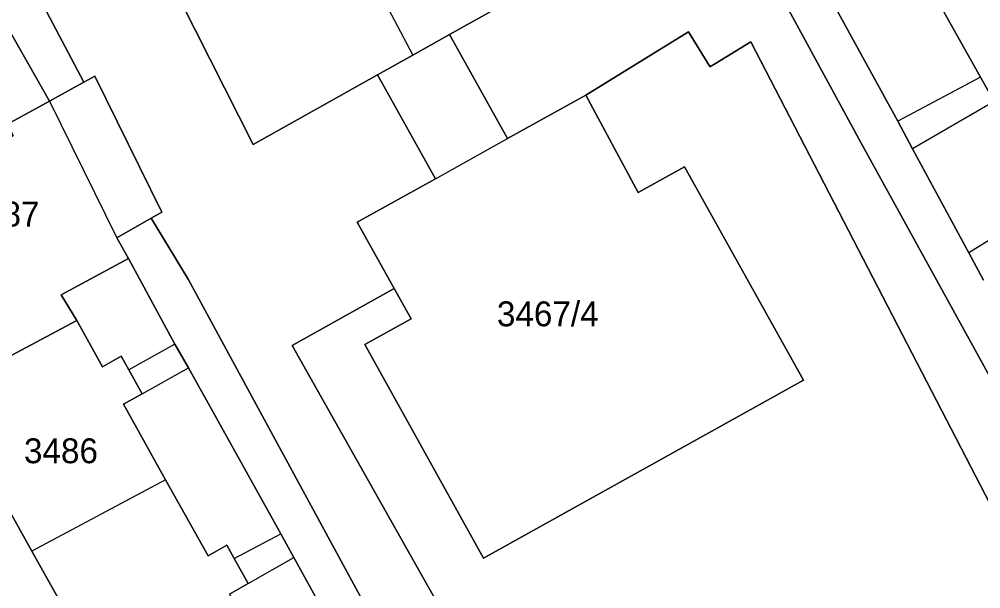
# Model space of a CAD drawing. Extents: x -262715 to -259381, y -1237238 to -1231182.
# Drawn here: x -261422.5 to -261345.1, y -1235566.6 to -1235520.8 of the extents above; entities that cross this region are included whole.
import ezdxf

# ---------------------------------------------------------------- set-up
doc = ezdxf.new("R2010")
doc.units = 0
for name, color, linetype in [('body_kn', 7, 'Continuous'), ('kladpar_druhypozemkov', 7, 'Continuous'), ('kladpar_hranice', 7, 'Continuous'), ('kladpar_parcelnecisla', 7, 'Continuous'), ('kladpar_plochy', 7, 'Continuous'), ('zappar_hrandruhpozemk', 7, 'Continuous')]:
    doc.layers.add(name, color=color, linetype=linetype)

msp = doc.modelspace()

# ---------------------------------------------------------------- linework, layer by layer
at = {"layer": 'body_kn'}
for p, q in [((-261387.85, -1235522.03), (-261387.85, -1235522.03)), ((-261368.63, -1235521.82), (-261368.63, -1235521.82)), ((-261363.62, -1235522.61), (-261363.62, -1235522.61)), ((-261390.8, -1235523.68), (-261390.8, -1235523.68)), ((-261366.91, -1235524.61), (-261366.91, -1235524.61)), ((-261366.9, -1235524.63), (-261366.9, -1235524.63)), ((-261366.46, -1235524.36), (-261366.46, -1235524.36)), ((-261416.37, -1235525.37), (-261416.37, -1235525.37)), ((-261416.37, -1235525.37), (-261416.37, -1235525.37)), ((-261393.64, -1235525.27), (-261393.64, -1235525.27)), ((-261345.15, -1235525.45), (-261345.15, -1235525.45)), ((-261345.15, -1235525.45), (-261345.15, -1235525.45)), ((-261417.25, -1235525.86), (-261417.25, -1235525.86)), ((-261376.89, -1235526.9), (-261376.89, -1235526.9)), ((-261376.89, -1235526.9), (-261376.89, -1235526.9)), ((-261420.02, -1235527.38), (-261420.02, -1235527.38)), ((-261420.02, -1235527.38), (-261420.02, -1235527.38)), ((-261351.79, -1235529), (-261351.79, -1235529)), ((-261403.63, -1235530.87), (-261403.63, -1235530.87)), ((-261383.18, -1235530.4), (-261383.18, -1235530.4)), ((-261354.76, -1235530.71), (-261354.76, -1235530.71)), ((-261350.6, -1235531.21), (-261350.6, -1235531.21)), ((-261368.94, -1235532.67), (-261368.94, -1235532.67)), ((-261388.97, -1235533.64), (-261388.97, -1235533.64)), ((-261388.97, -1235533.64), (-261388.97, -1235533.64)), ((-261372.66, -1235534.73), (-261372.66, -1235534.73)), ((-261410.98, -1235536.3), (-261410.98, -1235536.3)), ((-261411.85, -1235536.79), (-261411.85, -1235536.79)), ((-261395.27, -1235537.12), (-261395.27, -1235537.12)), ((-261414.61, -1235538.37), (-261414.61, -1235538.37)), ((-261346.08, -1235539.57), (-261346.08, -1235539.57)), ((-261413.68, -1235540.03), (-261413.68, -1235540.03)), ((-261413.68, -1235540.03), (-261413.68, -1235540.03)), ((-261408.87, -1235541.7), (-261408.87, -1235541.7)), ((-261392.29, -1235542.46), (-261392.29, -1235542.46)), ((-261419.09, -1235542.96), (-261419.09, -1235542.96)), ((-261390.94, -1235544.88), (-261390.94, -1235544.88)), ((-261417.82, -1235545.03), (-261417.82, -1235545.03)), ((-261417.82, -1235545.03), (-261417.82, -1235545.03)), ((-261409.93, -1235546.92), (-261409.93, -1235546.92)), ((-261409.93, -1235546.92), (-261409.93, -1235546.92)), ((-261400.5, -1235547.04), (-261400.5, -1235547.04)), ((-261394.65, -1235546.95), (-261394.65, -1235546.95)), ((-261414.25, -1235547.89), (-261414.25, -1235547.89)), ((-261415.76, -1235548.74), (-261415.76, -1235548.74)), ((-261408.84, -1235548.82), (-261408.84, -1235548.82)), ((-261413.64, -1235548.99), (-261413.64, -1235548.99)), ((-261359.38, -1235549.83), (-261359.38, -1235549.83)), ((-261412.56, -1235550.92), (-261412.56, -1235550.92)), ((-261412.56, -1235550.92), (-261412.56, -1235550.92)), ((-261414.07, -1235551.76), (-261414.07, -1235551.76)), ((-261410.68, -1235557.83), (-261410.68, -1235557.83)), ((-261410.68, -1235557.83), (-261410.68, -1235557.83)), ((-261401.41, -1235562.17), (-261401.41, -1235562.17)), ((-261405.75, -1235563.1), (-261405.75, -1235563.1)), ((-261421.45, -1235563.57), (-261421.45, -1235563.57)), ((-261407.27, -1235563.95), (-261407.27, -1235563.95)), ((-261405.16, -1235564.17), (-261405.16, -1235564.17)), ((-261405.16, -1235564.17), (-261405.16, -1235564.17)), ((-261400.37, -1235564.07), (-261400.37, -1235564.07)), ((-261385.11, -1235564.13), (-261385.11, -1235564.13)), ((-261404.04, -1235566.17), (-261404.04, -1235566.17)), ((-261404.04, -1235566.17), (-261404.04, -1235566.17))]:
    msp.add_line(p, q, dxfattribs=at)
at = {"layer": 'kladpar_druhypozemkov'}
for p, q in [((-261379.77, -1235542.47), (-261379.77, -1235542.47)), ((-261418.62, -1235554.43), (-261418.62, -1235554.43))]:
    msp.add_line(p, q, dxfattribs=at)
at = {"layer": 'kladpar_hranice'}
for points in [[(-261341.24, -1235665.13), (-261362.46, -1235627.19), (-261408.87, -1235541.7), (-261411.85, -1235536.79), (-261410.98, -1235536.3), (-261416.37, -1235525.37), (-261417.25, -1235525.86), (-261421.49, -1235517.81), (-261422.25, -1235518.17), (-261423.61, -1235515.31), (-261419.04, -1235512.81), (-261426.44, -1235499.28), (-261428.88, -1235494.81), (-261432.68, -1235496.96), (-261434.11, -1235493.83), (-261432.77, -1235491.2), (-261424.88, -1235487.06), (-261423.49, -1235486.65), (-261422.06, -1235486.95), (-261419.15, -1235489.02)], [(-261319.84, -1235594.07), (-261354.76, -1235530.71), (-261365.37, -1235511.18), (-261387.7, -1235503.62), (-261388.53, -1235503.54), (-261389.56, -1235503.89), (-261390.89, -1235501.58), (-261391.95, -1235498.98), (-261385.63, -1235495.4)], [(-261344.94, -1235499.8), (-261355.99, -1235505.94), (-261356.23, -1235505.5), (-261359.88, -1235507.62), (-261362.18, -1235509.97), (-261358.79, -1235516.27), (-261357.47, -1235518.63), (-261351.79, -1235529), (-261350.6, -1235531.21), (-261346.08, -1235539.57), (-261344.9, -1235541.77)], [(-261344.05, -1235527.42), (-261345.15, -1235525.45), (-261348.8, -1235518.88), (-261352.46, -1235512.29), (-261353.56, -1235510.32), (-261355.99, -1235505.94), (-261344.94, -1235499.8)], [(-261383.95, -1235505.55), (-261377.98, -1235516.5), (-261387.85, -1235522.03), (-261390.8, -1235523.68), (-261393.64, -1235525.27), (-261403.63, -1235530.87), (-261409.42, -1235519.43), (-261405.79, -1235517.45), (-261406.6, -1235515.95), (-261403.59, -1235514.32)], [(-261344.9, -1235541.77), (-261346.08, -1235539.57), (-261350.6, -1235531.21), (-261351.79, -1235529), (-261357.47, -1235518.63), (-261358.79, -1235516.27), (-261362.18, -1235509.97), (-261359.88, -1235507.62), (-261356.23, -1235505.5)], [(-261356.23, -1235505.5), (-261355.99, -1235505.94), (-261353.56, -1235510.32), (-261352.46, -1235512.29), (-261348.8, -1235518.88), (-261345.15, -1235525.45), (-261344.05, -1235527.42)], [(-261365.37, -1235511.18), (-261354.76, -1235530.71), (-261319.84, -1235594.07)], [(-261409.42, -1235519.43), (-261403.63, -1235530.87), (-261393.64, -1235525.27), (-261388.97, -1235533.64), (-261395.27, -1235537.12), (-261392.29, -1235542.46), (-261400.5, -1235547.04), (-261353.46, -1235630.44), (-261317.99, -1235610.69), (-261363.62, -1235522.61), (-261366.46, -1235524.36), (-261366.9, -1235524.63), (-261366.91, -1235524.61), (-261368.63, -1235521.82), (-261376.89, -1235526.9), (-261383.18, -1235530.4), (-261387.85, -1235522.03), (-261377.98, -1235516.5)], [(-261421.49, -1235517.81), (-261417.25, -1235525.86), (-261420.02, -1235527.38), (-261423.51, -1235521.24), (-261452.22, -1235536.5), (-261438.69, -1235561.51), (-261437.37, -1235563.97), (-261430.22, -1235577.11), (-261428.98, -1235579.33), (-261428.04, -1235581.12), (-261427.6, -1235580.85), (-261421.02, -1235577.02), (-261417.21, -1235583.79), (-261416.1, -1235585.82), (-261408.86, -1235598.88), (-261407.7, -1235600.94), (-261403.03, -1235609.1)], [(-261423.51, -1235521.24), (-261420.02, -1235527.38), (-261423.39, -1235529.24), (-261422.94, -1235530.16), (-261424.78, -1235531.29), (-261426.28, -1235528.61), (-261434.76, -1235533.32), (-261425.96, -1235549.34), (-261428.6, -1235550.84), (-261426.27, -1235554.97), (-261425.1, -1235557.07), (-261421.45, -1235563.57), (-261417.83, -1235570.02), (-261416.62, -1235572.16), (-261414.27, -1235576.36), (-261415.42, -1235577.02), (-261413, -1235581.39), (-261411.91, -1235583.35), (-261408.28, -1235589.91), (-261404.62, -1235596.5), (-261403.53, -1235598.47), (-261401.28, -1235602.53), (-261399.05, -1235606.55)], [(-261376.89, -1235526.9), (-261368.63, -1235521.82), (-261366.91, -1235524.61), (-261366.9, -1235524.63), (-261366.46, -1235524.36), (-261363.62, -1235522.61), (-261317.99, -1235610.69), (-261353.46, -1235630.44), (-261400.5, -1235547.04), (-261392.29, -1235542.46), (-261390.94, -1235544.88), (-261394.65, -1235546.95), (-261385.11, -1235564.13), (-261359.38, -1235549.83), (-261368.94, -1235532.67), (-261372.66, -1235534.73), (-261376.89, -1235526.9)], [(-261376.89, -1235526.9), (-261372.66, -1235534.73), (-261368.94, -1235532.67), (-261359.38, -1235549.83), (-261385.11, -1235564.13), (-261394.65, -1235546.95), (-261390.94, -1235544.88), (-261392.29, -1235542.46), (-261395.27, -1235537.12), (-261388.97, -1235533.64), (-261393.64, -1235525.27), (-261390.8, -1235523.68), (-261387.85, -1235522.03), (-261383.18, -1235530.4), (-261376.89, -1235526.9)], [(-261416.37, -1235525.37), (-261410.98, -1235536.3), (-261411.85, -1235536.79), (-261414.61, -1235538.37), (-261413.68, -1235540.03), (-261419.09, -1235542.96), (-261417.82, -1235545.03), (-261425.96, -1235549.34), (-261434.76, -1235533.32), (-261426.28, -1235528.61), (-261424.78, -1235531.29), (-261422.94, -1235530.16), (-261423.39, -1235529.24), (-261420.02, -1235527.38), (-261417.25, -1235525.86), (-261416.37, -1235525.37)], [(-261373.01, -1235613.16), (-261380.43, -1235599.93), (-261381.61, -1235597.79), (-261385.99, -1235589.96), (-261386.97, -1235588.16), (-261394.56, -1235574.66), (-261395.61, -1235572.68), (-261400.37, -1235564.07), (-261401.41, -1235562.17), (-261408.84, -1235548.82), (-261409.93, -1235546.92), (-261413.68, -1235540.03), (-261414.61, -1235538.37), (-261411.85, -1235536.79), (-261408.87, -1235541.7), (-261362.46, -1235627.19)], [(-261405.55, -1235567.02), (-261404.04, -1235566.17), (-261405.16, -1235564.17), (-261405.75, -1235563.1), (-261407.27, -1235563.95), (-261410.68, -1235557.83), (-261414.07, -1235551.76), (-261412.56, -1235550.92), (-261413.64, -1235548.99), (-261414.25, -1235547.89), (-261415.76, -1235548.74), (-261417.82, -1235545.03), (-261419.09, -1235542.96), (-261413.68, -1235540.03)], [(-261413.68, -1235540.03), (-261409.93, -1235546.92), (-261408.84, -1235548.82), (-261401.41, -1235562.17), (-261400.37, -1235564.07), (-261395.61, -1235572.68), (-261394.56, -1235574.66), (-261386.97, -1235588.16), (-261385.99, -1235589.96), (-261381.61, -1235597.79), (-261380.43, -1235599.93), (-261373.01, -1235613.16), (-261371.92, -1235615.09), (-261367.09, -1235623.56), (-261365.9, -1235625.76), (-261358.48, -1235638.89), (-261357.58, -1235640.69), (-261353.05, -1235648.88), (-261352.05, -1235650.72), (-261344.39, -1235664.09)], [(-261417.82, -1235545.03), (-261415.76, -1235548.74), (-261414.25, -1235547.89), (-261413.64, -1235548.99), (-261412.56, -1235550.92), (-261414.07, -1235551.76), (-261410.68, -1235557.83), (-261407.27, -1235563.95), (-261405.75, -1235563.1), (-261405.16, -1235564.17), (-261404.04, -1235566.17), (-261405.55, -1235567.02), (-261403.52, -1235570.67), (-261404.67, -1235571.32), (-261414.27, -1235576.36), (-261416.62, -1235572.16), (-261417.83, -1235570.02), (-261421.45, -1235563.57), (-261425.1, -1235557.07), (-261426.27, -1235554.97), (-261428.6, -1235550.84), (-261425.96, -1235549.34), (-261417.82, -1235545.03)]]:
    msp.add_lwpolyline(points, dxfattribs=at)
at = {"layer": 'kladpar_plochy'}
for points in [[(-261344.94, -1235499.8), (-261355.99, -1235505.94), (-261356.23, -1235505.5), (-261359.88, -1235507.62), (-261362.18, -1235509.97), (-261358.79, -1235516.27), (-261357.47, -1235518.63), (-261351.79, -1235529), (-261350.6, -1235531.21), (-261346.08, -1235539.57), (-261344.9, -1235541.77)], [(-261344.05, -1235527.42), (-261345.15, -1235525.45), (-261348.8, -1235518.88), (-261352.46, -1235512.29), (-261353.56, -1235510.32), (-261355.99, -1235505.94), (-261344.94, -1235499.8)], [(-261344.9, -1235541.77), (-261346.08, -1235539.57), (-261350.6, -1235531.21), (-261351.79, -1235529), (-261357.47, -1235518.63), (-261358.79, -1235516.27), (-261362.18, -1235509.97), (-261359.88, -1235507.62), (-261356.23, -1235505.5), (-261355.99, -1235505.94), (-261353.56, -1235510.32), (-261352.46, -1235512.29), (-261348.8, -1235518.88), (-261345.15, -1235525.45), (-261344.05, -1235527.42)], [(-261319.84, -1235594.07), (-261354.76, -1235530.71), (-261365.37, -1235511.18)], [(-261365.37, -1235511.18), (-261354.76, -1235530.71), (-261319.84, -1235594.07)], [(-261409.42, -1235519.43), (-261403.63, -1235530.87), (-261393.64, -1235525.27), (-261388.97, -1235533.64), (-261395.27, -1235537.12), (-261392.29, -1235542.46), (-261400.5, -1235547.04), (-261353.46, -1235630.44), (-261317.99, -1235610.69), (-261363.62, -1235522.61), (-261366.46, -1235524.36), (-261366.9, -1235524.63), (-261366.91, -1235524.61), (-261368.63, -1235521.82), (-261376.89, -1235526.9), (-261383.18, -1235530.4), (-261387.85, -1235522.03), (-261377.98, -1235516.5)], [(-261421.49, -1235517.81), (-261417.25, -1235525.86), (-261420.02, -1235527.38), (-261423.51, -1235521.24), (-261452.22, -1235536.5), (-261438.69, -1235561.51), (-261437.37, -1235563.97), (-261430.22, -1235577.11), (-261428.98, -1235579.33), (-261428.04, -1235581.12), (-261427.6, -1235580.85), (-261421.02, -1235577.02), (-261417.21, -1235583.79), (-261416.1, -1235585.82), (-261408.86, -1235598.88), (-261407.7, -1235600.94), (-261403.03, -1235609.1)], [(-261341.24, -1235665.13), (-261362.46, -1235627.19), (-261408.87, -1235541.7), (-261411.85, -1235536.79), (-261410.98, -1235536.3), (-261416.37, -1235525.37), (-261417.25, -1235525.86), (-261421.49, -1235517.81)], [(-261423.51, -1235521.24), (-261420.02, -1235527.38), (-261423.39, -1235529.24)], [(-261373.01, -1235613.16), (-261380.43, -1235599.93), (-261381.61, -1235597.79), (-261385.99, -1235589.96), (-261386.97, -1235588.16), (-261394.56, -1235574.66), (-261395.61, -1235572.68), (-261400.37, -1235564.07), (-261401.41, -1235562.17), (-261408.84, -1235548.82), (-261409.93, -1235546.92), (-261413.68, -1235540.03), (-261414.61, -1235538.37), (-261411.85, -1235536.79), (-261408.87, -1235541.7), (-261362.46, -1235627.19)], [(-261405.55, -1235567.02), (-261404.04, -1235566.17), (-261405.16, -1235564.17), (-261405.75, -1235563.1), (-261407.27, -1235563.95), (-261410.68, -1235557.83), (-261414.07, -1235551.76), (-261412.56, -1235550.92), (-261413.64, -1235548.99), (-261414.25, -1235547.89), (-261415.76, -1235548.74), (-261417.82, -1235545.03), (-261419.09, -1235542.96), (-261413.68, -1235540.03), (-261409.93, -1235546.92), (-261408.84, -1235548.82), (-261401.41, -1235562.17), (-261400.37, -1235564.07), (-261395.61, -1235572.68)], [(-261425.1, -1235557.07), (-261421.45, -1235563.57), (-261417.83, -1235570.02), (-261416.62, -1235572.16), (-261414.27, -1235576.36), (-261415.42, -1235577.02), (-261413, -1235581.39), (-261411.91, -1235583.35), (-261408.28, -1235589.91), (-261404.62, -1235596.5), (-261403.53, -1235598.47), (-261401.28, -1235602.53), (-261399.05, -1235606.55)]]:
    msp.add_lwpolyline(points, dxfattribs=at)
for points in [[(-261383.95, -1235505.55), (-261377.98, -1235516.5), (-261387.85, -1235522.03), (-261390.8, -1235523.68), (-261393.64, -1235525.27), (-261403.63, -1235530.87), (-261409.42, -1235519.43), (-261405.79, -1235517.45), (-261406.6, -1235515.95), (-261403.59, -1235514.32), (-261391.44, -1235507.68), (-261388.43, -1235506.04), (-261387.61, -1235507.54)], [(-261376.89, -1235526.9), (-261368.63, -1235521.82), (-261366.91, -1235524.61), (-261366.9, -1235524.63), (-261366.46, -1235524.36), (-261363.62, -1235522.61), (-261317.99, -1235610.69), (-261353.46, -1235630.44), (-261400.5, -1235547.04), (-261392.29, -1235542.46), (-261390.94, -1235544.88), (-261394.65, -1235546.95), (-261385.11, -1235564.13), (-261359.38, -1235549.83), (-261368.94, -1235532.67), (-261372.66, -1235534.73)], [(-261376.89, -1235526.9), (-261372.66, -1235534.73), (-261368.94, -1235532.67), (-261359.38, -1235549.83), (-261385.11, -1235564.13), (-261394.65, -1235546.95), (-261390.94, -1235544.88), (-261392.29, -1235542.46), (-261395.27, -1235537.12), (-261388.97, -1235533.64), (-261393.64, -1235525.27), (-261390.8, -1235523.68), (-261387.85, -1235522.03), (-261383.18, -1235530.4)], [(-261416.37, -1235525.37), (-261410.98, -1235536.3), (-261411.85, -1235536.79), (-261414.61, -1235538.37), (-261413.68, -1235540.03), (-261419.09, -1235542.96), (-261417.82, -1235545.03), (-261425.96, -1235549.34), (-261434.76, -1235533.32), (-261426.28, -1235528.61), (-261424.78, -1235531.29), (-261422.94, -1235530.16), (-261423.39, -1235529.24), (-261420.02, -1235527.38), (-261417.25, -1235525.86)], [(-261417.82, -1235545.03), (-261415.76, -1235548.74), (-261414.25, -1235547.89), (-261413.64, -1235548.99), (-261412.56, -1235550.92), (-261414.07, -1235551.76), (-261410.68, -1235557.83), (-261407.27, -1235563.95), (-261405.75, -1235563.1), (-261405.16, -1235564.17), (-261404.04, -1235566.17), (-261405.55, -1235567.02), (-261403.52, -1235570.67), (-261404.67, -1235571.32), (-261414.27, -1235576.36), (-261416.62, -1235572.16), (-261417.83, -1235570.02), (-261421.45, -1235563.57), (-261425.1, -1235557.07), (-261426.27, -1235554.97), (-261428.6, -1235550.84), (-261425.96, -1235549.34)]]:
    msp.add_lwpolyline(points, close=True, dxfattribs=at)
at = {"layer": 'zappar_hrandruhpozemk'}
for p, q in [((-261376.89, -1235526.9), (-261368.63, -1235521.82)), ((-261345.15, -1235525.45), (-261351.79, -1235529)), ((-261420.02, -1235527.38), (-261414.61, -1235538.37)), ((-261344.05, -1235527.42), (-261350.6, -1235531.21)), ((-261388.97, -1235533.64), (-261383.18, -1235530.4)), ((-261339.54, -1235535.53), (-261346.08, -1235539.57)), ((-261409.93, -1235546.92), (-261413.64, -1235548.99)), ((-261412.56, -1235550.92), (-261408.84, -1235548.82)), ((-261410.68, -1235557.83), (-261421.45, -1235563.57)), ((-261405.16, -1235564.17), (-261401.41, -1235562.17)), ((-261404.04, -1235566.17), (-261400.37, -1235564.07))]:
    msp.add_line(p, q, dxfattribs=at)
msp.add_lwpolyline([(-261402.78, -1235515.81), (-261396.7, -1235512.5), (-261390.8, -1235523.68)], dxfattribs=at)

# ---------------------------------------------------------------- texts
at = {"layer": 'kladpar_parcelnecisla'}
for s, p in [('3487', (-261426.777, -1235537.47)), ('3467/4', (-261384.035, -1235545.49)), ('3486', (-261422.074, -1235556.5))]:
    msp.add_text(s, height=2, dxfattribs=at).set_placement(p)

doc.saveas('drawing.dxf')
